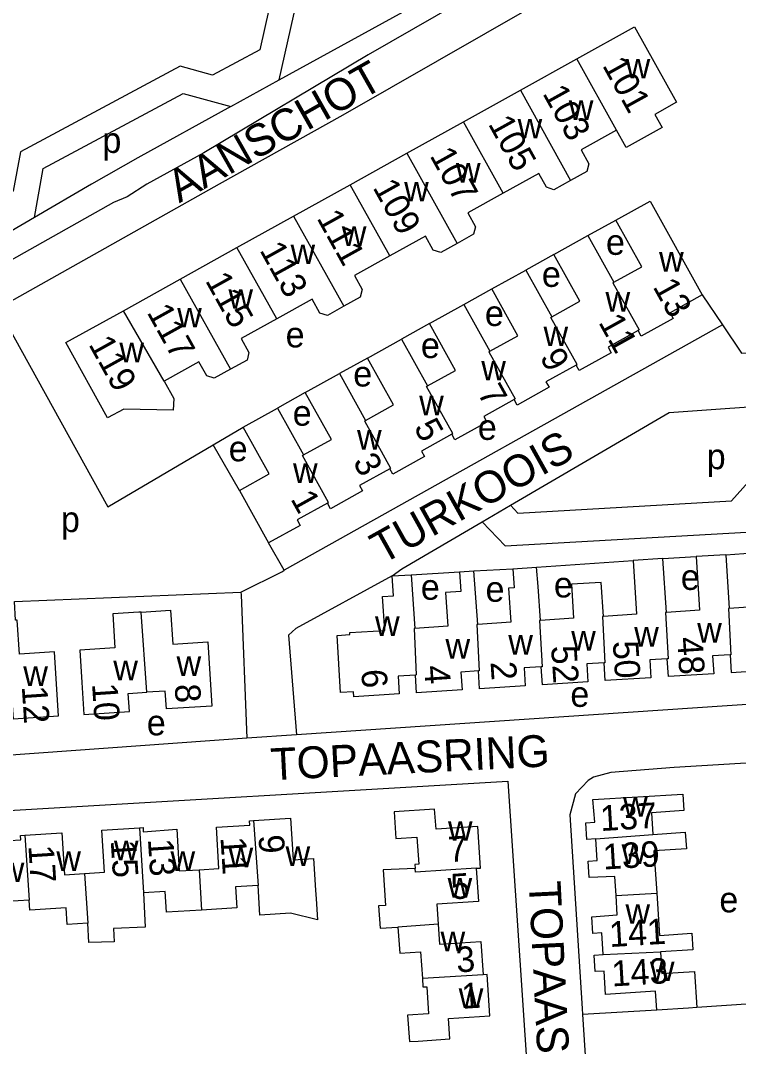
# Model space of a CAD drawing. Extents: x 159441 to 162086, y 388175 to 389787.
# Drawn here: x 160180.3 to 160293, y 388364.6 to 388525.7 of the extents above; entities that cross this region are included whole.
import ezdxf

# ---------------------------------------------------------------- set-up
doc = ezdxf.new("R2010")
doc.units = 0
for name, color, linetype in [('BLT_Basislijn', 7, 'Continuous'), ('BLT_Bebouwing', 7, 'Continuous'), ('BLT_Centroide', 7, 'Continuous'), ('BLT_Huisnummer', 7, 'Continuous'), ('BLT_Huisnummer_ tussenligend', 7, 'Continuous'), ('BLT_Onderverdeling_panden', 7, 'Continuous'), ('BLT_Straatnaam', 7, 'Continuous')]:
    doc.layers.add(name, color=color, linetype=linetype)

msp = doc.modelspace()

# ---------------------------------------------------------------- linework, layer by layer
at = {"layer": 'BLT_Basislijn'}
for p, q in [((160213.32, 388512.17), (160220.94, 388516.37)), ((160182.49, 388494.74), (160166.46, 388485.35)), ((160269.37, 388491.92), (160273.77, 388494.36)), ((160264.02, 388488.94), (160259.63, 388486.5)), ((160249.9, 388481.09), (160254.28, 388483.53)), ((160287.33, 388482.6), (160290.5, 388477.9)), ((160290.5, 388477.9), (160221.72, 388439.37)), ((160244.52, 388478.1), (160240.14, 388475.66)), ((160234.78, 388472.69), (160230.39, 388470.26)), ((160225.02, 388467.27), (160220.63, 388464.84)), ((160210.54, 388459.07), (160215.28, 388461.86)), ((160214.67, 388451.9), (160210.54, 388459.07)), ((160252.76, 388447), (160257.2, 388449.59)), ((160221.72, 388439.37), (160219.25, 388443.66)), ((160291.02, 388441.82), (160303.32, 388442.68)), ((160261.29, 388439.87), (160276.46, 388440.9)), ((160281.16, 388441.2), (160286.35, 388441.53)), ((160241.66, 388438.67), (160249.23, 388439.11)), ((160251.46, 388439.26), (160257.58, 388439.6)), ((160179.36, 388434.46), (160214.91, 388435.95)), ((160214.91, 388435.95), (160214.93, 388435.51)), ((160214.93, 388435.51), (160215.86, 388413.01)), ((160304.88, 388418.99), (160223.64, 388413.53)), ((160223.64, 388413.53), (160215.86, 388413.01)), ((160159.15, 388400.5), (160256.8, 388406.25)), ((160256.8, 388406.25), (160260.99, 388343.47)), ((160280.17, 388370.31), (160268.53, 388369.64))]:
    msp.add_line(p, q, dxfattribs=at)
for points in [[(160220.94, 388516.37), (160224.1, 388530.58), (160235.76, 388538.16), (160249.85, 388533.55), (160274.86, 388547.86), (160276.92, 388555.01), (160290.42, 388552.06), (160294.97, 388547.28), (160294.48, 388542.1)], [(160191.31, 388551.49), (160211.63, 388545.15), (160212.45, 388537.47), (160220.7, 388533.74), (160217.89, 388521.08), (160210.44, 388517.12), (160205.4, 388518.53), (160180.3, 388505.08), (160179.18, 388498.88), (160164.67, 388490.61), (160140.91, 388501.82), (160138.29, 388511.25), (160166.47, 388533.51), (160166.75, 388539.71), (160184.75, 388554.07), (160191.31, 388551.49)], [(160220.94, 388516.37), (160262.02, 388538.99), (160269.94, 388542.18), (160277.2, 388543.42), (160288.66, 388542.85), (160294.48, 388542.1)], [(160345.51, 388532.94), (160284.11, 388541.13), (160277.64, 388541.36), (160270.8, 388540.16), (160265.96, 388538.09), (160259.43, 388534.43), (160234.88, 388520.28), (160209.07, 388504.92), (160200.13, 388500), (160197.08, 388498.02), (160194.89, 388497.11), (160142.14, 388467.37)], [(160294.83, 388533.49), (160284.1, 388534.82), (160279.81, 388535.15), (160272.01, 388533.79), (160268.09, 388532.17), (160230.9, 388510.82), (160211.52, 388500), (160176.78, 388480.47)], [(160182.49, 388494.74), (160183.89, 388502.46), (160205.87, 388514.24), (160213.32, 388512.17)], [(160213.32, 388512.17), (160198.71, 388504.13), (160191.46, 388500), (160182.49, 388494.74)], [(160176.78, 388480.47), (160194, 388449.35), (160210.54, 388459.07)], [(160290.5, 388477.9), (160293.48, 388473.46), (160302.38, 388474.08)], [(160257.2, 388449.59), (160282.14, 388464.16), (160301.96, 388465.53)], [(160257.2, 388449.59), (160258.39, 388448.35), (160291.92, 388450.26), (160302.19, 388461.74)], [(160215.86, 388413.01), (160171.52, 388409.8), (160166.41, 388409.82), (160164.18, 388410.48), (160162.24, 388411.49), (160159.15, 388415.15), (160146.93, 388454.35)], [(160252.76, 388447), (160256.37, 388443.23), (160294.27, 388445.38), (160302.6, 388454.7)], [(160238.66, 388438.48), (160240.15, 388439.62), (160252.76, 388447)], [(160214.91, 388435.95), (160221.42, 388439.2), (160221.72, 388439.37)], [(160238.66, 388438.48), (160223.54, 388430.22), (160222.37, 388429.18), (160223.64, 388413.53)], [(160297.65, 388409.29), (160282.89, 388408.41), (160272.95, 388407.64), (160270.26, 388406.92), (160269.4, 388406.39), (160267.43, 388404.26), (160266.55, 388400.98), (160268.47, 388370.59), (160268.53, 388369.64)], [(160299.43, 388375.91), (160299.66, 388371.64), (160286.46, 388370.72)], [(160268.53, 388369.64), (160270.18, 388343.99), (160272.84, 388340.43), (160276.28, 388339.44), (160347.54, 388344.02)]]:
    msp.add_lwpolyline(points, dxfattribs=at)
at = {"layer": 'BLT_Bebouwing'}
for p, q in [((160258.78, 388514.74), (160267.66, 388519.67)), ((160249.86, 388509.78), (160258.78, 388514.74)), ((160240.95, 388504.83), (160249.86, 388509.78)), ((160232.06, 388499.89), (160240.95, 388504.83)), ((160223.17, 388494.96), (160232.06, 388499.89)), ((160214.29, 388490.02), (160223.17, 388494.96)), ((160205.36, 388485.06), (160214.29, 388490.02)), ((160196.47, 388480.12), (160205.36, 388485.06)), ((160215.28, 388461.86), (160220.63, 388464.84)), ((160220.63, 388464.84), (160224.72, 388457.49)), ((160214.67, 388451.9), (160219.25, 388443.66)), ((160291.02, 388441.82), (160291.57, 388433.39)), ((160249.23, 388439.11), (160251.46, 388439.26)), ((160252.08, 388430.86), (160251.46, 388439.26)), ((160257.58, 388439.6), (160261.29, 388439.87))]:
    msp.add_line(p, q, dxfattribs=at)
for points in [[(160267.66, 388519.67), (160276.68, 388524.68), (160283.27, 388512.85), (160279.89, 388510.92), (160281.02, 388508.88), (160275.38, 388505.74), (160273.87, 388508.46)], [(160273.87, 388508.46), (160268.3, 388505.37), (160269.52, 388503.18), (160269.21, 388501.99), (160266.63, 388500.55)], [(160266.63, 388500.55), (160264.05, 388499.12), (160262.88, 388499.49), (160261.66, 388501.68), (160256.09, 388498.59)], [(160256.09, 388498.59), (160250.52, 388495.5), (160251.74, 388493.3), (160251.43, 388492.12), (160248.85, 388490.68)], [(160273.77, 388494.36), (160279.14, 388497.34)], [(160279.14, 388497.34), (160287.33, 388482.6)], [(160273.46, 388484.58), (160277.85, 388487.02), (160273.77, 388494.36)], [(160248.85, 388490.68), (160246.27, 388489.26), (160245.1, 388489.62), (160243.88, 388491.81), (160238.31, 388488.72)], [(160264.02, 388488.94), (160269.37, 388491.92)], [(160269.37, 388491.92), (160273.46, 388484.58)], [(160238.31, 388488.72), (160232.74, 388485.63), (160233.96, 388483.43), (160233.65, 388482.25), (160231.07, 388480.82)], [(160263.71, 388479.16), (160268.1, 388481.6), (160264.02, 388488.94)], [(160254.28, 388483.53), (160259.63, 388486.5)], [(160259.63, 388486.5), (160263.71, 388479.16)], [(160253.98, 388473.75), (160258.36, 388476.19), (160254.28, 388483.53)], [(160287.33, 388482.6), (160282.29, 388479.79), (160282.77, 388478.92), (160277.76, 388476.14), (160277.27, 388477.01)], [(160231.07, 388480.82), (160228.49, 388479.39), (160227.32, 388479.75), (160226.1, 388481.94), (160220.53, 388478.85)], [(160244.52, 388478.1), (160249.9, 388481.09)], [(160249.9, 388481.09), (160253.98, 388473.75)], [(160202.87, 388469.05), (160204.38, 388466.34), (160204.3, 388464.52), (160196.52, 388464.67), (160193.99, 388463.31), (160187.44, 388475.11), (160196.47, 388480.12)], [(160220.53, 388478.85), (160214.96, 388475.76), (160216.18, 388473.57), (160215.87, 388472.38), (160213.29, 388470.95)], [(160244.21, 388468.32), (160248.6, 388470.76), (160244.52, 388478.1)], [(160277.27, 388477.01), (160272.54, 388474.38), (160273.03, 388473.51), (160268.03, 388470.72), (160267.54, 388471.59)], [(160234.78, 388472.69), (160240.14, 388475.66)], [(160240.14, 388475.66), (160244.21, 388468.32)], [(160234.47, 388462.91), (160238.86, 388465.35), (160234.78, 388472.69)], [(160213.29, 388470.95), (160210.71, 388469.52), (160209.54, 388469.88), (160208.33, 388472.07), (160202.87, 388469.05)], [(160267.54, 388471.59), (160262.79, 388468.97), (160263.28, 388468.1), (160258.27, 388465.31), (160257.78, 388466.18)], [(160225.02, 388467.27), (160230.39, 388470.26)], [(160230.39, 388470.26), (160234.47, 388462.91)], [(160224.72, 388457.49), (160229.11, 388459.92), (160225.02, 388467.27)], [(160257.78, 388466.18), (160253.02, 388463.53), (160253.5, 388462.65), (160248.48, 388459.87), (160248, 388460.74)], [(160214.67, 388451.9), (160219.36, 388454.51), (160215.28, 388461.86)], [(160248, 388460.74), (160243.26, 388458.09), (160243.74, 388457.22), (160238.74, 388454.45), (160238.26, 388455.32)], [(160238.26, 388455.32), (160233.51, 388452.69), (160233.99, 388451.82), (160228.98, 388449.04), (160228.49, 388449.91)], [(160228.49, 388449.91), (160223.75, 388447.29), (160224.23, 388446.41), (160219.25, 388443.66)], [(160276.46, 388440.9), (160277, 388432.46), (160271.8, 388432.13)], [(160281.16, 388441.2), (160276.46, 388440.9)], [(160281.69, 388432.76), (160281.16, 388441.2)], [(160286.35, 388441.53), (160286.89, 388433.09), (160281.69, 388432.76)], [(160291.02, 388441.82), (160286.35, 388441.53)], [(160249.23, 388439.11), (160249.44, 388436.05), (160247.04, 388435.9), (160247.39, 388430.58), (160242.21, 388430.25)], [(160257.58, 388439.6), (160257.8, 388436.61), (160256.91, 388436.56), (160257.28, 388431.22), (160252.08, 388430.86)], [(160261.92, 388431.5), (160261.58, 388436.84), (160261.29, 388439.87)], [(160291.7, 388426.1), (160291.88, 388423.31), (160298.99, 388423.78), (160298.82, 388426.57), (160301.86, 388426.76), (160301.56, 388431.75), (160301.09, 388439.38), (160296.43, 388439.08), (160296.78, 388433.73), (160291.57, 388433.39)], [(160242.31, 388422.93), (160239.57, 388422.76), (160239.75, 388419.97), (160232.61, 388419.51), (160232.56, 388420.31), (160230.56, 388420.18), (160230.01, 388429.16), (160232.01, 388429.29), (160231.99, 388429.58), (160237.5, 388429.93), (160237.16, 388435.26), (160238.86, 388435.36), (160238.66, 388438.48)], [(160238.66, 388438.48), (160241.66, 388438.67)], [(160241.66, 388438.67), (160242.21, 388430.25)], [(160271.8, 388432.13), (160271.46, 388437.47), (160266.78, 388437.17), (160267.12, 388431.84), (160261.92, 388431.5)], [(160176.07, 388418.65), (160178.97, 388418.84), (160179.15, 388416.04), (160186.29, 388416.5), (160185.96, 388421.49), (160185.63, 388426.58), (160180.15, 388426.22), (160179.8, 388431.56), (160179.55, 388431.54), (160179.36, 388434.46)], [(160199.28, 388432.81), (160198.87, 388432.78), (160194.8, 388432.52), (160195.14, 388427.18), (160189.64, 388426.83), (160189.96, 388421.74), (160190.28, 388416.75), (160197.4, 388417.22), (160197.21, 388420.02), (160200.12, 388420.22)], [(160199.28, 388432.81), (160203.86, 388433.1), (160204.21, 388427.79), (160209.71, 388428.14), (160210.35, 388418.06), (160203.22, 388417.61), (160203.03, 388420.41), (160200.12, 388420.22)], [(160291.7, 388426.1), (160288.95, 388425.93), (160289.13, 388423.14), (160282, 388422.68), (160281.82, 388425.48)], [(160271.92, 388424.84), (160269.21, 388424.67), (160269.39, 388421.88), (160262.24, 388421.41), (160262.06, 388424.2)], [(160281.82, 388425.48), (160279.07, 388425.3), (160279.25, 388422.51), (160272.1, 388422.05), (160271.92, 388424.84)], [(160252.19, 388423.57), (160249.45, 388423.4), (160249.63, 388420.61), (160242.49, 388420.14), (160242.31, 388422.93)], [(160262.06, 388424.2), (160259.35, 388424.04), (160259.53, 388421.25), (160252.37, 388420.78), (160252.19, 388423.57)], [(160270.61, 388397.2), (160269.21, 388397.11), (160269.05, 388399.7), (160270.46, 388399.82), (160270.16, 388403.4), (160284.29, 388404.24), (160284.44, 388401.65), (160279.35, 388401.32), (160279.57, 388397.92)], [(160251.85, 388392.59), (160252.5, 388392.63), (160252.09, 388399.13), (160245.55, 388398.71), (160245.32, 388401.85), (160238.97, 388401.43), (160239.25, 388397.28), (160242.54, 388397.49), (160242.82, 388393.23), (160242.21, 388393.19), (160242.26, 388392.55)], [(160216.9, 388400.09), (160222.7, 388400.45), (160223.12, 388393.92), (160226.32, 388394.13), (160226.64, 388389.14), (160226.72, 388387.79), (160226.93, 388384.49), (160222.71, 388385.54), (160217.9, 388385.23), (160217.6, 388389.9)], [(160190.38, 388391.77), (160193.51, 388391.98), (160193.07, 388398.55), (160199.01, 388398.93)], [(160199.01, 388398.93), (160199.55, 388398.97), (160199.57, 388398.29), (160204.85, 388398.71), (160205.23, 388392.18), (160208.35, 388392.36)], [(160208.35, 388392.36), (160211.47, 388392.55), (160211.09, 388399.07), (160216.31, 388399.38), (160216.27, 388400.05), (160216.9, 388400.09)], [(160172.44, 388390.01), (160175.56, 388390.21), (160175.14, 388396.73), (160180.37, 388397.06), (160180.33, 388397.73), (160181.01, 388397.77)], [(160181.01, 388397.77), (160186.8, 388398.13), (160187.24, 388391.56), (160190.38, 388391.77)], [(160273.8, 388388.3), (160273.61, 388391.29), (160269.58, 388391.14), (160269.42, 388393.71), (160270.82, 388393.8), (160270.61, 388397.2)], [(160279.57, 388397.92), (160284.66, 388398.25), (160284.83, 388395.66), (160279.74, 388395.32), (160280.17, 388388.7)], [(160242.26, 388392.55), (160237.26, 388392.34), (160237.63, 388386.76), (160236.53, 388386.68), (160236.77, 388383.21), (160239.56, 388383.34)], [(160251.85, 388392.59), (160252.19, 388387.36), (160245.66, 388386.95), (160245.86, 388383.82)], [(160208.72, 388386.03), (160203.21, 388385.68), (160203.01, 388388.96), (160199.61, 388388.74)], [(160217.6, 388389.9), (160214.07, 388389.68), (160214.28, 388386.39), (160208.72, 388386.03)], [(160181.67, 388387.6), (160178.2, 388387.38), (160178.41, 388384.09), (160172.85, 388383.73)], [(160190.88, 388383.99), (160187.66, 388383.78), (160187.49, 388386.37), (160181.78, 388386.01), (160181.67, 388387.6)], [(160199.61, 388388.74), (160199.88, 388383.33), (160194.89, 388383.13), (160195, 388381.04), (160191.05, 388380.93), (160190.88, 388383.99)], [(160271.77, 388379.04), (160271.56, 388382.45), (160270.15, 388382.36), (160269.98, 388384.95), (160273.99, 388385.3), (160273.8, 388388.3)], [(160280.17, 388388.7), (160280.61, 388382.05), (160285.7, 388382.39), (160285.87, 388379.79), (160280.77, 388379.46)], [(160239.56, 388383.34), (160239.83, 388379.26), (160243.12, 388379.48), (160243.4, 388375.28)], [(160245.86, 388383.82), (160246.06, 388380.7), (160252.58, 388381.11), (160252.91, 388375.89)], [(160280.77, 388379.46), (160280.99, 388376.06), (160286.09, 388376.4), (160286.46, 388370.72)], [(160280.17, 388370.31), (160279.97, 388373.31), (160272.15, 388372.8), (160271.93, 388376.45), (160270.53, 388376.37), (160270.37, 388378.96), (160271.77, 388379.04)], [(160243.4, 388375.28), (160243.49, 388373.96), (160244.09, 388374), (160244.37, 388369.75), (160241.08, 388369.53), (160241.35, 388365.38), (160242.73, 388365.47), (160247.72, 388365.8), (160247.51, 388368.99), (160253.96, 388369.44), (160253.58, 388375.93), (160252.91, 388375.89)], [(160286.46, 388370.72), (160285.16, 388370.64), (160280.17, 388370.31)]]:
    msp.add_lwpolyline(points, dxfattribs=at)
at = {"layer": 'BLT_Onderverdeling_panden'}
for p, q in [((160273.87, 388508.46), (160267.66, 388519.67)), ((160258.78, 388514.74), (160266.63, 388500.55)), ((160256.09, 388498.59), (160249.86, 388509.78)), ((160240.95, 388504.83), (160248.85, 388490.68)), ((160238.31, 388488.72), (160232.06, 388499.89)), ((160223.17, 388494.96), (160231.07, 388480.82)), ((160220.53, 388478.85), (160214.29, 388490.02)), ((160205.36, 388485.06), (160213.29, 388470.95)), ((160202.87, 388469.05), (160196.47, 388480.12)), ((160200.12, 388420.22), (160199.28, 388432.81)), ((160199.01, 388398.93), (160199.61, 388388.74)), ((160216.9, 388400.09), (160217.6, 388389.9)), ((160181.01, 388397.77), (160181.67, 388387.6)), ((160270.61, 388397.2), (160279.57, 388397.92)), ((160208.35, 388392.36), (160208.72, 388386.03)), ((160190.38, 388391.77), (160190.88, 388383.99)), ((160273.8, 388388.3), (160280.17, 388388.7)), ((160245.86, 388383.82), (160239.56, 388383.34)), ((160271.77, 388379.04), (160280.77, 388379.46)), ((160252.91, 388375.89), (160243.4, 388375.28))]:
    msp.add_line(p, q, dxfattribs=at)
for points in [[(160273.46, 388484.58), (160273.3, 388484.49), (160277.43, 388477.1), (160277.27, 388477.01)], [(160267.54, 388471.59), (160267.7, 388471.68), (160263.55, 388479.07), (160263.71, 388479.16)], [(160253.98, 388473.75), (160253.82, 388473.66), (160257.94, 388466.27), (160257.78, 388466.18)], [(160248, 388460.74), (160248.15, 388460.83), (160244.06, 388468.24), (160244.21, 388468.32)], [(160234.47, 388462.91), (160234.32, 388462.82), (160238.41, 388455.41), (160238.26, 388455.32)], [(160228.49, 388449.91), (160228.65, 388450), (160224.56, 388457.4), (160224.72, 388457.49)], [(160281.69, 388432.76), (160281.56, 388432.76), (160281.95, 388425.48), (160281.82, 388425.48)], [(160291.57, 388433.39), (160291.44, 388433.38), (160291.83, 388426.11), (160291.7, 388426.1)], [(160252.08, 388430.86), (160251.95, 388430.85), (160252.32, 388423.58), (160252.19, 388423.57)], [(160261.92, 388431.5), (160261.79, 388431.5), (160262.19, 388424.21), (160262.06, 388424.2)], [(160271.8, 388432.13), (160271.67, 388432.13), (160272.05, 388424.85), (160271.92, 388424.84)], [(160242.21, 388430.25), (160242.08, 388430.24), (160242.43, 388422.94), (160242.31, 388422.93)], [(160251.85, 388392.59), (160242.29, 388391.98), (160242.26, 388392.55)], [(160190.88, 388383.99), (160187.66, 388383.78), (160187.49, 388386.37), (160181.78, 388386.01)]]:
    msp.add_lwpolyline(points, dxfattribs=at)

# ---------------------------------------------------------------- texts
at = {"layer": 'BLT_Centroide'}
for s, p in [('w', (160275.3, 388516.58)), ('w', (160266.38, 388510.08)), ('w', (160258.34, 388507.17)), ('p', (160193.17, 388504.89)), ('w', (160248.66, 388500.22)), ('w', (160240.53, 388497.28)), ('w', (160230.75, 388490.27)), ('e', (160272.21, 388488.89)), ('w', (160222.7, 388487.44)), ('w', (160280.55, 388486.25)), ('e', (160262.15, 388483.86)), ('w', (160212.95, 388480.42)), ('w', (160272.14, 388479.97)), ('e', (160253.21, 388477.72)), ('w', (160204.91, 388477.5)), ('e', (160221.93, 388474.36)), ('w', (160262.41, 388474.56)), ('w', (160195.84, 388472.03)), ('e', (160243.16, 388472.69)), ('e', (160232.54, 388468.22)), ('w', (160252.64, 388469.17)), ('w', (160242.89, 388463.72)), ('e', (160223.04, 388462.07)), ('e', (160252.1, 388459.84)), ('w', (160233.14, 388458.33)), ('e', (160212.99, 388456.48)), ('p', (160288.02, 388455.24)), ('w', (160223.09, 388453.09)), ('p', (160186.66, 388445.38)), ('e', (160283.96, 388436.29)), ('e', (160243.15, 388434.75)), ('e', (160253.31, 388434.43)), ('e', (160264.04, 388435.11)), ('w', (160235.96, 388429.06)), ('w', (160286.53, 388428.02)), ('w', (160256.88, 388426.12)), ('w', (160266.75, 388426.77)), ('w', (160276.64, 388427.39)), ('w', (160247.02, 388425.5)), ('w', (160194.88, 388422.11)), ('w', (160204.81, 388422.78)), ('w', (160180.75, 388421.2)), ('e', (160266.62, 388417.93)), ('e', (160200.14, 388413.46)), ('w', (160274.89, 388400.69)), ('w', (160247.41, 388396.91)), ('w', (160194.98, 388393.86)), ('w', (160212.97, 388392.75)), ('w', (160221.92, 388392.95)), ('w', (160274.66, 388393.28)), ('w', (160185.94, 388392.19)), ('w', (160203.86, 388392.17)), ('w', (160177.06, 388390.42)), ('w', (160247.35, 388388)), ('e', (160290.01, 388385.67)), ('w', (160275.27, 388383.88)), ('w', (160246.25, 388379.56)), ('w', (160279.11, 388374.88)), ('w', (160249.1, 388370.66))]:
    msp.add_text(s, height=4, dxfattribs=at).set_placement(p)
at = {"layer": 'BLT_Huisnummer'}
for s, rotation, p in [('101', 299.0377, (160271.56, 388518.64)), ('105', 299.0377, (160253.64, 388509.46)), ('109', 299.0377, (160235.53, 388499.47)), ('113', 299.0377, (160217.77, 388489.64)), ('13', 299.0613, (160279.49, 388483.9)), ('119', 299.0377, (160190.92, 388474.86)), ('9', 299.0613, (160261.74, 388472.84)), ('5', 299.0613, (160241.97, 388461.8)), ('1', 299.0613, (160222.63, 388450.59)), ('50', 273.7383, (160273.27, 388428.2)), ('2', 273.7678, (160254.09, 388424.96)), ('6', 273.7678, (160233.79, 388423.73)), ('10', 273.8301, (160191.54, 388421.55)), ('8', 273.8301, (160204.5, 388421.42)), ('12', 273.8301, (160180.51, 388421.12)), ('137', 3.4016, (160271.4, 388398.43)), ('9', 273.6889, (160217.66, 388397.75)), ('7', 4.0055, (160247.56, 388393.53)), ('17', 273.6889, (160181.55, 388396.12)), ('13', 273.6889, (160200.31, 388397.15)), ('143', 3.4016, (160273.19, 388374.04)), ('1', 4.0055, (160249.68, 388370.52))]:
    msp.add_text(s, height=4, rotation=rotation, dxfattribs=at).set_placement(p)
at = {"layer": 'BLT_Huisnummer_ tussenligend'}
for s, rotation, p in [('103', 299.0377, (160262.18, 388514.24)), ('107', 299.0377, (160244.48, 388504.47)), ('111', 299.0377, (160226.74, 388494.66)), ('115', 299.0377, (160209.24, 388484.85)), ('117', 299.0377, (160200.08, 388479.87)), ('11', 299.0613, (160270.96, 388478.31)), ('7', 299.0613, (160251.96, 388467.23)), ('3', 299.0613, (160232.4, 388456.39)), ('48', 273.7383, (160283.37, 388428.81)), ('52', 273.7383, (160263.59, 388427.45)), ('4', 273.7678, (160243.68, 388424.35)), ('11', 273.6889, (160211.7, 388397.43)), ('139', 3.4016, (160271.83, 388392.39)), ('15', 273.6889, (160194.47, 388396.93)), ('5', 4.0055, (160247.99, 388387.69)), ('141', 3.4016, (160272.81, 388380.22)), ('3', 4.0055, (160248.82, 388376.22))]:
    msp.add_text(s, height=4, rotation=rotation, dxfattribs=at).set_placement(p)
at = {"layer": 'BLT_Straatnaam'}
for s, rotation, p in [('AANSCHOT', 29.5072, (160205.23, 388496.96)), ('TURKOOIS', 29.0879, (160237.08, 388440.22)), ('TOPAASRING', 2.8648, (160219.69, 388406.41)), ('TOPAASRING', 272.8648, (160260.09, 388390.47))]:
    msp.add_text(s, height=5, rotation=rotation, dxfattribs=at).set_placement(p)

doc.saveas('drawing.dxf')
